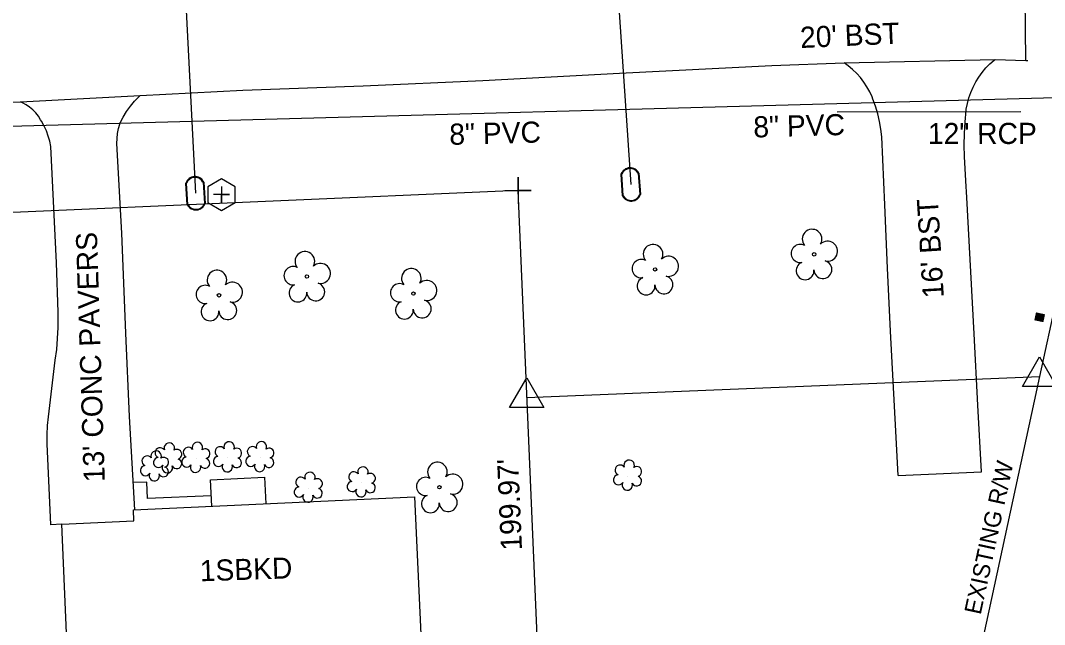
# Model space of a CAD drawing. Extents: x 1614611 to 1617571, y 898867 to 905462.
# Drawn here: x 1615925.9 to 1616119.9, y 899527.9 to 899642.2 of the extents above; entities that cross this region are included whole.
import ezdxf

# ---------------------------------------------------------------- set-up
doc = ezdxf.new("R2010")
doc.units = 0
for name, color, linetype in [('Exist Building', 7, 'Continuous'), ('Exist Building Text', 7, 'Continuous'), ('Exist Other Culture Area Outline', 7, 'Continuous'), ('Exist Right of Way Control of Access CA Symbol CELL', 7, 'Continuous'), ('Exist Right of Way Line Text', 7, 'Continuous'), ('Exist Right of Way Monument CELL', 7, 'Continuous'), ('Exist Roads EOP Other Text', 7, 'Continuous'), ('Exist Roads EOP Text', 7, 'Continuous'), ('Exist Utilities Sanitary Sewer UG Line', 7, 'Continuous'), ('Exist Utilities Sanitary Sewer UG Line Text', 7, 'Continuous'), ('Exist Utilities Water UG Line SUE LOS B', 7, 'Continuous'), ('Exist Vegetation Shrub CELL', 7, 'Continuous'), ('Exist Vegetation Tree CELL', 7, 'Continuous'), ('Prop Drainage Structure Catch Basin Open Throat 4 Label', 7, 'Continuous'), ('Prop Drainage Structure Pipe Alternate 30in Label', 7, 'Continuous'), ('Prop Drainage Structure Pipe Stub Out CELL', 7, 'Continuous'), ('Prop Drainage Structure Tops and Inverts LABEL', 7, 'Continuous'), ('Prop Earthen Structure Cut Ditch Special Back of Curb Detail Label', 7, 'Continuous'), ('Prop Earthen Structure Head Ditch Label', 7, 'Continuous'), ('Prop Plan Preparation Grade to Drain Arrows CELL', 7, 'Continuous'), ('Prop SS Transition Line', 7, 'Continuous'), ('Scratch_Level_1', 7, 'Continuous'), ('Scratch_Level_9', 7, 'Continuous')]:
    doc.layers.add(name, color=color, linetype=linetype)

msp = doc.modelspace()

# ---------------------------------------------------------------- linework, layer by layer
at = {"layer": 'Exist Building'}
msp.add_lwpolyline([(1615933.73, 899546.84), (1615947.4, 899547.51), (1615947.34, 899549.59), (1616000.53, 899552.04), (1616001.98, 899520.55), (1615935.01, 899517.39)], close=True, dxfattribs=at)
at = {"layer": 'Exist Other Culture Area Outline'}
for points in [[(1615962.05, 899552.23), (1615949.98, 899551.72), (1615949.85, 899554.84), (1615947.28, 899554.73)], [(1615962.15, 899550.27), (1615961.91, 899555.28), (1615972.15, 899555.78), (1615972.39, 899550.74)]]:
    msp.add_lwpolyline(points, dxfattribs=at)
at = {"layer": 'Exist Right of Way Monument CELL'}
for p, q in [((1616118.95, 899574.82), (1616118.95, 899574.82)), ((1616021.81, 899570.84), (1616021.81, 899570.84))]:
    msp.add_line(p, q, dxfattribs=at)
for points in [[(1616115.7, 899572.93), (1616118.95, 899578.57), (1616122.19, 899572.93)], [(1616018.56, 899568.95), (1616021.81, 899574.59), (1616025.06, 899568.95)]]:
    msp.add_lwpolyline(points, close=True, dxfattribs=at)
at = {"layer": 'Exist Utilities Sanitary Sewer UG Line'}
msp.add_line((1615898.34, 899621.47), (1616211.55, 899630.1), dxfattribs=at)
at = {"layer": 'Exist Utilities Water UG Line SUE LOS B'}
for p, q in [((1616038.37, 899658.07), (1616041.51, 899611.17)), ((1615956.83, 899653.51), (1615959.05, 899609.49))]:
    msp.add_line(p, q, dxfattribs=at)
at = {"layer": 'Exist Vegetation Shrub CELL'}
for p, q in [((1615953.86, 899559.23), (1615953.86, 899559.23)), ((1615959.19, 899559.33), (1615959.19, 899559.33)), ((1615965.2, 899559.43), (1615965.2, 899559.43)), ((1615971.33, 899559.47), (1615971.33, 899559.47)), ((1615951.37, 899557.71), (1615951.37, 899557.71)), ((1615990.54, 899554.68), (1615990.54, 899554.68)), ((1616040.99, 899555.96), (1616040.99, 899555.96)), ((1615980.5, 899553.67), (1615980.5, 899553.67))]:
    msp.add_line(p, q, dxfattribs=at)
for centre, radius, start, end in [((1615959.42, 899561.37), 0.99, 334.8391, 200.4717), ((1615965.43, 899561.47), 0.99, 334.8391, 200.4717), ((1615971.55, 899561.51), 0.99, 334.8391, 200.4717), ((1615951.6, 899559.75), 0.99, 334.8391, 200.4717), ((1615952.38, 899560.36), 0.968, 35.8908, 245.4216), ((1615954.09, 899561.27), 0.99, 334.8391, 200.4717), ((1615955.53, 899560.1), 0.929, 284.4567, 126.0861), ((1615957.71, 899560.45), 0.968, 35.8908, 245.4216), ((1615960.86, 899560.2), 0.929, 284.4567, 126.0861), ((1615963.72, 899560.56), 0.968, 35.8908, 245.4216), ((1615966.88, 899560.3), 0.929, 284.4567, 126.0861), ((1615969.84, 899560.59), 0.968, 35.8908, 245.4216), ((1615973, 899560.34), 0.929, 284.4567, 126.0861), ((1615949.88, 899558.83), 0.968, 35.8908, 245.4216), ((1615952.06, 899558.53), 0.955, 95.1099, 327.9534), ((1615953.04, 899558.58), 0.929, 284.4567, 126.0861), ((1615955.5, 899558.3), 0.937, 204.9913, 73.4601), ((1615957.39, 899558.62), 0.955, 95.1099, 327.9534), ((1615960.83, 899558.4), 0.937, 204.9913, 73.4601), ((1615963.4, 899558.73), 0.955, 95.1099, 327.9534), ((1615966.84, 899558.5), 0.937, 204.9913, 73.4601), ((1615969.52, 899558.76), 0.955, 95.1099, 327.9534), ((1615972.96, 899558.54), 0.937, 204.9913, 73.4601), ((1616041.22, 899558), 0.99, 334.8391, 200.4717), ((1615949.57, 899557), 0.955, 95.1099, 327.9534), ((1615951.24, 899556.02), 0.984, 151.2797, 21.387), ((1615953, 899556.78), 0.937, 204.9913, 73.4601), ((1615953.73, 899557.55), 0.984, 151.2797, 21.387), ((1615959.06, 899557.64), 0.984, 151.2797, 21.387), ((1615965.08, 899557.75), 0.984, 151.2797, 21.387), ((1615971.2, 899557.78), 0.984, 151.2797, 21.387), ((1615980.73, 899555.71), 0.99, 334.8391, 200.4717), ((1615989.06, 899555.81), 0.968, 35.8908, 245.4216), ((1615990.77, 899556.72), 0.99, 334.8391, 200.4717), ((1616039.5, 899557.09), 0.968, 35.8908, 245.4216), ((1616042.66, 899556.83), 0.929, 284.4567, 126.0861), ((1615979.02, 899554.8), 0.968, 35.8908, 245.4216), ((1615982.17, 899554.54), 0.929, 284.4567, 126.0861), ((1615988.74, 899553.98), 0.955, 95.1099, 327.9534), ((1615992.18, 899553.75), 0.937, 204.9913, 73.4601), ((1615992.21, 899555.55), 0.929, 284.4567, 126.0861), ((1616039.19, 899555.26), 0.955, 95.1099, 327.9534), ((1616040.86, 899554.28), 0.984, 151.2797, 21.387), ((1616042.62, 899555.03), 0.937, 204.9913, 73.4601), ((1615978.7, 899552.96), 0.955, 95.1099, 327.9534), ((1615982.13, 899552.74), 0.937, 204.9913, 73.4601), ((1615990.41, 899553), 0.984, 151.2797, 21.387), ((1615980.37, 899551.98), 0.984, 151.2797, 21.387)]:
    msp.add_arc(centre, radius, start, end, dxfattribs=at)
at = {"layer": 'Exist Vegetation Tree CELL'}
for p, q in [((1616076.25, 899597.95), (1616076.25, 899597.95)), ((1615980.16, 899593.74), (1615980.16, 899593.74)), ((1616046.12, 899595.08), (1616046.12, 899595.08)), ((1615963.5, 899590.19), (1615963.5, 899590.19)), ((1616000.34, 899590.51), (1616000.34, 899590.51)), ((1616005.26, 899553.85), (1616005.26, 899553.85))]:
    msp.add_line(p, q, dxfattribs=at)
for centre in [(1616076.25, 899597.95), (1616046.12, 899595.08), (1615980.16, 899593.74), (1615963.5, 899590.19), (1616000.34, 899590.51), (1616005.26, 899553.85)]:
    msp.add_circle(centre, 0.326, dxfattribs=at)
for centre, radius, start, end in [((1616075.86, 899600.82), 1.86, 330.1651, 219.7134), ((1616045.74, 899597.95), 1.86, 330.1651, 219.7134), ((1616073.64, 899598.1), 1.73, 62.6636, 279.3457), ((1616078.79, 899598.54), 1.9, 257.1011, 134.1999), ((1615979.78, 899596.61), 1.86, 330.1651, 219.7134), ((1616048.67, 899595.67), 1.9, 257.1011, 134.1999), ((1615977.55, 899593.9), 1.73, 62.6636, 279.3457), ((1615982.71, 899594.33), 1.9, 257.1011, 134.1999), ((1616043.52, 899595.23), 1.73, 62.6636, 279.3457), ((1616074.54, 899594.83), 1.69, 111.5671, 6.231), ((1616077.92, 899595.05), 1.7, 181.2822, 74.56), ((1615963.12, 899593.07), 1.86, 330.1651, 219.7134), ((1615999.95, 899593.38), 1.86, 330.1651, 219.7134), ((1616044.42, 899591.96), 1.69, 111.5671, 6.231), ((1616047.79, 899592.18), 1.7, 181.2822, 74.56), ((1615960.89, 899590.35), 1.73, 62.6636, 279.3457), ((1615966.05, 899590.78), 1.9, 257.1011, 134.1999), ((1615978.46, 899590.62), 1.69, 111.5671, 6.231), ((1615981.83, 899590.84), 1.7, 181.2822, 74.56), ((1615997.73, 899590.66), 1.73, 62.6636, 279.3457), ((1616002.88, 899591.1), 1.9, 257.1011, 134.1999), ((1615961.8, 899587.07), 1.69, 111.5671, 6.231), ((1615965.17, 899587.29), 1.7, 181.2822, 74.56), ((1615998.63, 899587.39), 1.69, 111.5671, 6.231), ((1616002.01, 899587.61), 1.7, 181.2822, 74.56), ((1616004.88, 899556.72), 1.86, 330.1651, 219.7134), ((1616002.66, 899554), 1.73, 62.6636, 279.3457), ((1616007.81, 899554.44), 1.9, 257.1011, 134.1999), ((1616003.56, 899550.73), 1.69, 111.5671, 6.231), ((1616006.93, 899550.95), 1.7, 181.2822, 74.56)]:
    msp.add_arc(centre, radius, start, end, dxfattribs=at)
at = {"layer": 'Prop Drainage Structure Pipe Alternate 30in Label'}
msp.add_lwpolyline([(1616028.7, 899410.24), (1616020.16, 899610.03)], dxfattribs=at)
at = {"layer": 'Prop Drainage Structure Pipe Stub Out CELL'}
msp.add_line((1615963.99, 899609.24), (1615963.99, 899609.24), dxfattribs=at)
msp.add_lwpolyline([(1615961.41, 899610.74), (1615961.41, 899607.76), (1615963.99, 899606.26), (1615966.57, 899607.75), (1615966.58, 899610.73), (1615964, 899612.22)], close=True, dxfattribs=at)
msp.add_lwpolyline([(1615963.99, 899610.75), (1615963.99, 899607.73), (1615963.99, 899609.24), (1615965.51, 899609.24), (1615962.48, 899609.24)], dxfattribs=at)
at = {"layer": 'Prop Drainage Structure Tops and Inverts LABEL'}
msp.add_line((1616020.16, 899610.03), (1616020.16, 899610.03), dxfattribs=at)
msp.add_lwpolyline([(1616017.66, 899610.03), (1616022.66, 899610.03), (1616020.16, 899610.03), (1616020.16, 899612.53), (1616020.16, 899607.53)], dxfattribs=at)
at = {"layer": 'Prop Earthen Structure Cut Ditch Special Back of Curb Detail Label'}
msp.add_line((1616080.64, 899624.92), (1616115.42, 899624.98), dxfattribs=at)
at = {"layer": 'Prop Earthen Structure Head Ditch Label'}
for p, q in [((1616158.51, 899757.52), (1616118.95, 899574.82)), ((1616020.16, 899610.03), (1615867.54, 899603.39)), ((1616021.81, 899570.84), (1616118.95, 899574.82)), ((1616118.95, 899574.82), (1616103.08, 899501.55))]:
    msp.add_line(p, q, dxfattribs=at)
at = {"layer": 'Prop SS Transition Line'}
for p, q in [((1616041.51, 899611.17), (1616041.51, 899611.17)), ((1615959.05, 899609.49), (1615959.05, 899609.49))]:
    msp.add_line(p, q, dxfattribs=at)
for points in [[(1616039.95, 899609.02), (1616039.67, 899613.11)], [(1616040.09, 899609.03), (1616039.81, 899613.12)], [(1616042.93, 899613.31), (1616043.21, 899609.24)], [(1616043.06, 899613.32), (1616043.34, 899609.25)], [(1615957.49, 899607.34), (1615957.22, 899611.43)], [(1615957.63, 899607.35), (1615957.36, 899611.44)], [(1615960.48, 899611.63), (1615960.75, 899607.56)], [(1615960.61, 899611.63), (1615960.88, 899607.57)]]:
    msp.add_lwpolyline(points, dxfattribs=at)
for centre, radius, start, end in [((1616041.41, 899612.47), 1.86, 27.0928, 159.8941), ((1616041.41, 899612.46), 1.73, 29.2157, 157.6971), ((1615958.96, 899610.79), 1.86, 26.9981, 159.7995), ((1615958.96, 899610.78), 1.73, 29.121, 157.6024), ((1616041.6, 899609.88), 1.86, 207.5631, 340.2231), ((1616041.6, 899609.86), 1.73, 209.0419, 338.7876), ((1615959.14, 899608.2), 1.86, 207.4684, 340.1285), ((1615959.14, 899608.19), 1.73, 208.9473, 338.6929)]:
    msp.add_arc(centre, radius, start, end, dxfattribs=at)
at = {"layer": 'Scratch_Level_1'}
for points in [[(1616092.17, 899556.06), (1616091.73, 899564.44), (1616090.73, 899583.4), (1616090.18, 899595.3), (1616089.63, 899607.3), (1616089.09, 899620.2), (1616088.9, 899621.66), (1616088.63, 899623.11), (1616088.29, 899624.54), (1616087.87, 899625.96), (1616087.38, 899627.34), (1616087.22, 899627.73), (1616086.78, 899628.7), (1616086.26, 899629.64), (1616085.68, 899630.54), (1616085.03, 899631.39), (1616084.32, 899632.18), (1616083.55, 899632.93), (1616082.73, 899633.61), (1616081.93, 899634.18)], [(1616107.96, 899556.8), (1616107.29, 899569.42), (1616106.58, 899582.87), (1616105.19, 899608.68), (1616105, 899611.88), (1616104.72, 899616.44), (1616104.68, 899618.63), (1616104.72, 899620.81), (1616104.84, 899623), (1616105.04, 899625.18), (1616105.07, 899625.44), (1616105.28, 899626.51), (1616105.56, 899627.57), (1616105.92, 899628.6), (1616106.36, 899629.6), (1616106.87, 899630.57), (1616107.44, 899631.5), (1616108.09, 899632.39), (1616108.79, 899633.22), (1616109.56, 899634), (1616110.37, 899634.72), (1616110.53, 899634.85)], [(1615933.73, 899546.84), (1615931.68, 899546.74), (1615930.96, 899562.06), (1615930.96, 899563.79), (1615931.03, 899565.52), (1615931.18, 899567.17), (1615932.5, 899577.88), (1615932.76, 899579.94), (1615932.94, 899582.01), (1615933.04, 899584.08), (1615933.06, 899586.16), (1615933.05, 899586.99), (1615932.72, 899596.33), (1615931.64, 899618.37), (1615931.43, 899619.36), (1615931.15, 899620.33), (1615930.8, 899621.29), (1615930.38, 899622.22), (1615929.9, 899623.12), (1615929.71, 899623.43), (1615929.29, 899624.1), (1615928.79, 899624.72), (1615928.24, 899625.29), (1615927.63, 899625.81), (1615926.97, 899626.26), (1615926.28, 899626.64), (1615925.91, 899626.8)], [(1615947.56, 899549.6), (1615946.58, 899567.25), (1615945.85, 899583), (1615945.08, 899601.96), (1615944.17, 899618.94), (1615944.19, 899619.88), (1615944.29, 899620.81), (1615944.46, 899621.74), (1615944.73, 899622.61), (1615944.81, 899622.82), (1615945.35, 899623.9), (1615946.01, 899624.95), (1615946.74, 899625.96), (1615947.53, 899626.92), (1615948.39, 899627.83), (1615948.59, 899628.03)]]:
    msp.add_lwpolyline(points, dxfattribs=at)
at = {"layer": 'Scratch_Level_9'}
for p, q in [((1616116.33, 899634.65), (1616116.14, 899655.79)), ((1616092.17, 899556.06), (1616107.96, 899556.8))]:
    msp.add_line(p, q, dxfattribs=at)
msp.add_lwpolyline([(1615871.43, 899625.12), (1615894.91, 899625.67), (1615913.27, 899626.35), (1615925.91, 899626.8), (1615948.59, 899628.03), (1615968.02, 899629.02), (1615990.79, 899629.85), (1616013.49, 899630.86), (1616039.39, 899632.21), (1616068.27, 899633.71), (1616081.93, 899634.18), (1616110.53, 899634.85), (1616116.33, 899634.65), (1616116.75, 899634.63)], dxfattribs=at)

# ---------------------------------------------------------------- texts
at = {"layer": 'Exist Building Text'}
msp.add_text('1SBKD', height=4, rotation=1.8898, dxfattribs=at).set_placement((1615959.93, 899536.04))
at = {"layer": 'Exist Right of Way Control of Access CA Symbol CELL'}
msp.add_text(';', height=12, rotation=77.7811, dxfattribs=at).set_placement((1616126.65, 899582.06))
at = {"layer": 'Exist Right of Way Line Text'}
msp.add_text('EXISTING R/W', height=3.2, rotation=77.7811, dxfattribs=at).set_placement((1616107.79, 899529.59))
at = {"layer": 'Exist Roads EOP Other Text'}
for s, rotation, p in [("16' BST", 93.5069, (1616100.84, 899589.77)), ("13' CONC PAVERS", 91.8282, (1615941.89, 899554.86))]:
    msp.add_text(s, height=4, rotation=rotation, dxfattribs=at).set_placement(p)
at = {"layer": 'Exist Roads EOP Text'}
msp.add_text("20' BST", height=4, rotation=2.6068, dxfattribs=at).set_placement((1616073.68, 899636.98))
at = {"layer": 'Exist Utilities Sanitary Sewer UG Line Text'}
for rotation, p in [(1.5782, (1616064.79, 899620.05)), (1.5264, (1616007.19, 899618.65))]:
    msp.add_text('8" PVC', height=4, rotation=rotation, dxfattribs=at).set_placement(p)
at = {"layer": 'Prop Drainage Structure Catch Basin Open Throat 4 Label'}
msp.add_text("199.97'", height=4, rotation=92.4472, dxfattribs=at).set_placement((1616020.92, 899541.96))
at = {"layer": 'Prop Plan Preparation Grade to Drain Arrows CELL'}
msp.add_text('12" RCP', height=4, rotation=0.1044, dxfattribs=at).set_placement((1616097.81, 899618.8))

doc.saveas('drawing.dxf')
